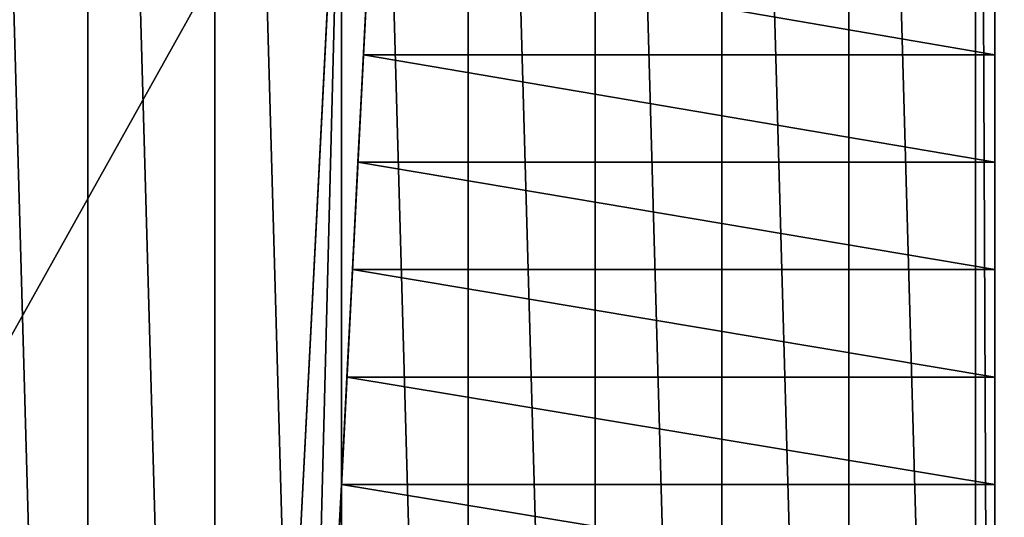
# Model space of a CAD drawing. Extents: x 22936 to 50368, y -4877 to 31080.
# Tile 420 of 601: x 46447 to 46704, y 4584 to 4714. Entities that reach past the tile are written whole.
import ezdxf

# ---------------------------------------------------------------- set-up
doc = ezdxf.new("R2010")
doc.units = 0
for name, color, linetype in [('01_GROS_OEUVRE', 251, 'CONTINUOUS'), ('03_COUVERTURE_BARDAGE', 44, 'CONTINUOUS'), ('07_MOBILIER', 72, 'CONTINUOUS'), ('08_AMENAGEMENTS_EXTERIEURS', 253, 'CONTINUOUS')]:
    doc.layers.add(name, color=color, linetype=linetype)

# ---------------------------------------------------------------- blocks, each defined once
blk = doc.blocks.new('GROUPER_8')
at = {"layer": '07_MOBILIER', "color": 7}
for p, q in [((310, 0), (330, 392)), ((310, 0, 430), (330, 392, 430)), ((340, 392), (320, 0)), ((340, 392, 430), (320, 0, 430)), ((335.71, 308, 173), (337.14, 336, 173)), ((335.71, 308, 176), (337.14, 336, 176)), ((500, 336, 173), (500, 308, 173)), ((500, 336, 176), (500, 308, 176)), ((334.29, 280, 160), (335.71, 308, 160)), ((334.29, 280, 157), (335.71, 308, 157)), ((335.71, 308, 173), (500, 308, 173)), ((335.71, 308, 173), (335.71, 308, 176)), ((500, 308, 176), (335.71, 308, 176)), ((335.71, 308, 157), (500, 308, 157)), ((335.71, 308, 157), (335.71, 308, 160)), ((500, 308, 160), (335.71, 308, 160)), ((500, 308, 173), (500, 308, 176)), ((500, 308, 157), (500, 308, 160)), ((500, 308, 160), (500, 280, 160)), ((500, 308, 157), (500, 280, 157)), ((332.86, 252, 144), (334.29, 280, 144)), ((332.86, 252, 141), (334.29, 280, 141)), ((334.29, 280, 141), (500, 280, 141)), ((334.29, 280, 141), (334.29, 280, 144)), ((334.29, 280, 144), (500, 280, 144)), ((334.29, 280, 160), (500, 280, 160)), ((334.29, 280, 157), (500, 280, 157)), ((334.29, 280, 157), (334.29, 280, 160)), ((500, 280, 141), (500, 280, 144)), ((500, 280, 141), (500, 252, 141)), ((500, 280, 144), (500, 252, 144)), ((500, 280, 157), (500, 280, 160)), ((331.43, 224, 128), (332.86, 252, 128)), ((331.43, 224, 125), (332.86, 252, 125)), ((500, 252, 128), (332.86, 252, 128)), ((332.86, 252, 125), (500, 252, 125)), ((500, 252, 144), (332.86, 252, 144)), ((332.86, 252, 141), (500, 252, 141)), ((332.86, 252, 125), (332.86, 252, 128)), ((332.86, 252, 141), (332.86, 252, 144)), ((500, 252, 141), (500, 252, 144)), ((500, 252, 128), (500, 224, 128)), ((500, 252, 125), (500, 224, 125)), ((500, 252, 125), (500, 252, 128)), ((330, 196, 109), (331.43, 224, 109)), ((330, 196, 112), (331.43, 224, 112)), ((331.43, 224, 109), (331.43, 224, 112)), ((331.43, 224, 128), (500, 224, 128)), ((331.43, 224, 125), (500, 224, 125)), ((331.43, 224, 109), (500, 224, 109)), ((331.43, 224, 112), (500, 224, 112)), ((331.43, 224, 125), (331.43, 224, 128)), ((500, 224, 109), (500, 196, 109)), ((500, 224, 109), (500, 224, 112)), ((500, 224, 125), (500, 224, 128)), ((500, 224, 112), (500, 196, 112)), ((328.57, 168, 96), (330, 196, 96)), ((328.57, 168, 93), (330, 196, 93)), ((500, 196, 96), (330, 196, 96)), ((330, 196, 93), (330, 196, 96)), ((330, 196, 109), (330, 196, 112)), ((330, 196, 109), (500, 196, 109)), ((330, 196, 93), (500, 196, 93)), ((500, 196, 112), (330, 196, 112)), ((500, 196, 96), (500, 168, 96)), ((500, 196, 93), (500, 168, 93)), ((500, 196, 93), (500, 196, 96)), ((500, 196, 109), (500, 196, 112))]:
    blk.add_line(p, q, dxfattribs=at)
mesh = blk.add_polyface(dxfattribs=at)
corners = [(320, 0, 430), (330, 392, 430), (310, 0, 430), (340, 392, 430), (311.89, 594.84, 430), (0, 604.8, 430), (0, 594.84, 430), (321, 604.8, 430)]
mesh.append_faces([[corners[k] for k in face] for face in [(0, 1, 2), (4, 5, 6)]], dxfattribs={"vtx0": -1, "color": 7})
mesh.append_faces([[corners[k] for k in face] for face in [(5, 4, 7), (7, 1, 3)]], dxfattribs={"vtx0": -1, "vtx1": -1, "color": 7})
mesh.append_faces([[corners[k] for k in face] for face in [(1, 0, 3), (7, 4, 1)]], dxfattribs={"vtx0": -1, "vtx2": -1, "color": 7})
mesh = blk.add_polyface(dxfattribs=at)
corners = [(321, 604.8), (330, 392), (311, 604.8), (340, 392), (320, 0), (310, 0)]
mesh.append_faces([[corners[k] for k in face] for face in [(0, 1, 2), (1, 4, 5)]], dxfattribs={"vtx0": -1, "color": 7})
mesh.append_faces([[corners[k] for k in face] for face in [(4, 1, 3)]], dxfattribs={"vtx0": -1, "vtx1": -1, "color": 7})
mesh.append_faces([[corners[k] for k in face] for face in [(1, 0, 3)]], dxfattribs={"vtx0": -1, "vtx2": -1, "color": 7})
mesh = blk.add_polyface(dxfattribs=at)
corners = [(330, 392, 430), (310, 0), (310, 0, 430), (330, 392)]
mesh.append_faces([[corners[k] for k in face] for face in [(0, 1, 2), (1, 0, 3)]], dxfattribs={"vtx0": -1, "color": 7})
mesh = blk.add_polyface(dxfattribs=at)
corners = [(320, 0, 430), (338.57, 364, 208), (340, 392, 430), (338.57, 364, 205), (340, 392, 208), (340, 392, 221), (340, 392, 224), (340, 392), (320, 0), (340, 392, 205)]
mesh.append_faces([[corners[k] for k in face] for face in [(2, 5, 6), (7, 0, 8), (3, 7, 9)]], dxfattribs={"vtx0": -1, "color": 7})
mesh.append_faces([[corners[k] for k in face] for face in [(0, 1, 2), (1, 0, 3)]], dxfattribs={"vtx0": -1, "vtx1": -1, "color": 7})
mesh.append_faces([[corners[k] for k in face] for face in [(0, 7, 3)]], dxfattribs={"vtx0": -1, "vtx1": -1, "vtx2": -1, "color": 7})
mesh.append_faces([[corners[k] for k in face] for face in [(2, 1, 4), (2, 4, 5)]], dxfattribs={"vtx0": -1, "vtx2": -1, "color": 7})
mesh = blk.add_polyface(dxfattribs=at)
corners = [(337.14, 336, 173), (335.71, 308, 176), (335.71, 308, 173), (337.14, 336, 176)]
mesh.append_faces([[corners[k] for k in face] for face in [(0, 1, 2), (1, 0, 3)]], dxfattribs={"vtx0": -1, "color": 7})
mesh = blk.add_polyface(dxfattribs=at)
corners = [(337.14, 336, 176), (500, 308, 176), (335.71, 308, 176), (500, 336, 176)]
mesh.append_faces([[corners[k] for k in face] for face in [(0, 1, 2), (1, 0, 3)]], dxfattribs={"vtx0": -1, "color": 7})
mesh = blk.add_polyface(dxfattribs=at)
corners = [(500, 308, 173), (337.14, 336, 173), (335.71, 308, 173), (500, 336, 173)]
mesh.append_faces([[corners[k] for k in face] for face in [(0, 1, 2), (1, 0, 3)]], dxfattribs={"vtx0": -1, "color": 7})
mesh = blk.add_polyface(dxfattribs=at)
corners = [(500, 336, 176), (500, 308, 173), (500, 308, 176), (500, 336, 173)]
mesh.append_faces([[corners[k] for k in face] for face in [(0, 1, 2), (1, 0, 3)]], dxfattribs={"vtx0": -1, "color": 7})
mesh = blk.add_polyface(dxfattribs=at)
corners = [(335.71, 308, 160), (500, 280, 160), (334.29, 280, 160), (500, 308, 160)]
mesh.append_faces([[corners[k] for k in face] for face in [(0, 1, 2), (1, 0, 3)]], dxfattribs={"vtx0": -1, "color": 7})
mesh = blk.add_polyface(dxfattribs=at)
corners = [(500, 280, 157), (335.71, 308, 157), (334.29, 280, 157), (500, 308, 157)]
mesh.append_faces([[corners[k] for k in face] for face in [(0, 1, 2), (1, 0, 3)]], dxfattribs={"vtx0": -1, "color": 7})
mesh = blk.add_polyface(dxfattribs=at)
corners = [(335.71, 308, 157), (334.29, 280, 160), (334.29, 280, 157), (335.71, 308, 160)]
mesh.append_faces([[corners[k] for k in face] for face in [(0, 1, 2), (1, 0, 3)]], dxfattribs={"vtx0": -1, "color": 7})
mesh = blk.add_polyface(dxfattribs=at)
corners = [(335.71, 308, 176), (500, 308, 173), (335.71, 308, 173), (500, 308, 176)]
mesh.append_faces([[corners[k] for k in face] for face in [(0, 1, 2), (1, 0, 3)]], dxfattribs={"vtx0": -1, "color": 7})
mesh = blk.add_polyface(dxfattribs=at)
corners = [(335.71, 308, 160), (500, 308, 157), (335.71, 308, 157), (500, 308, 160)]
mesh.append_faces([[corners[k] for k in face] for face in [(0, 1, 2), (1, 0, 3)]], dxfattribs={"vtx0": -1, "color": 7})
mesh = blk.add_polyface(dxfattribs=at)
corners = [(500, 308, 160), (335.71, 308, 157), (500, 308, 157), (335.71, 308, 160)]
mesh.append_faces([[corners[k] for k in face] for face in [(0, 1, 2), (1, 0, 3)]], dxfattribs={"vtx0": -1, "color": 7})
mesh = blk.add_polyface(dxfattribs=at)
corners = [(500, 308, 160), (500, 280, 157), (500, 280, 160), (500, 308, 157)]
mesh.append_faces([[corners[k] for k in face] for face in [(0, 1, 2), (1, 0, 3)]], dxfattribs={"vtx0": -1, "color": 7})
mesh = blk.add_polyface(dxfattribs=at)
corners = [(334.29, 280, 144), (500, 252, 144), (332.86, 252, 144), (500, 280, 144)]
mesh.append_faces([[corners[k] for k in face] for face in [(0, 1, 2), (1, 0, 3)]], dxfattribs={"vtx0": -1, "color": 7})
mesh = blk.add_polyface(dxfattribs=at)
corners = [(500, 252, 141), (334.29, 280, 141), (332.86, 252, 141), (500, 280, 141)]
mesh.append_faces([[corners[k] for k in face] for face in [(0, 1, 2), (1, 0, 3)]], dxfattribs={"vtx0": -1, "color": 7})
mesh = blk.add_polyface(dxfattribs=at)
corners = [(334.29, 280, 141), (332.86, 252, 144), (332.86, 252, 141), (334.29, 280, 144)]
mesh.append_faces([[corners[k] for k in face] for face in [(0, 1, 2), (1, 0, 3)]], dxfattribs={"vtx0": -1, "color": 7})
mesh = blk.add_polyface(dxfattribs=at)
corners = [(334.29, 280, 144), (500, 280, 141), (334.29, 280, 141), (500, 280, 144)]
mesh.append_faces([[corners[k] for k in face] for face in [(0, 1, 2), (1, 0, 3)]], dxfattribs={"vtx0": -1, "color": 7})
mesh = blk.add_polyface(dxfattribs=at)
corners = [(334.29, 280, 160), (500, 280, 157), (334.29, 280, 157), (500, 280, 160)]
mesh.append_faces([[corners[k] for k in face] for face in [(0, 1, 2), (1, 0, 3)]], dxfattribs={"vtx0": -1, "color": 7})
mesh = blk.add_polyface(dxfattribs=at)
corners = [(500, 280, 144), (334.29, 280, 141), (500, 280, 141), (334.29, 280, 144)]
mesh.append_faces([[corners[k] for k in face] for face in [(0, 1, 2), (1, 0, 3)]], dxfattribs={"vtx0": -1, "color": 7})
mesh = blk.add_polyface(dxfattribs=at)
corners = [(500, 280, 144), (500, 252, 141), (500, 252, 144), (500, 280, 141)]
mesh.append_faces([[corners[k] for k in face] for face in [(0, 1, 2), (1, 0, 3)]], dxfattribs={"vtx0": -1, "color": 7})
mesh = blk.add_polyface(dxfattribs=at)
corners = [(332.86, 252, 128), (500, 224, 128), (331.43, 224, 128), (500, 252, 128)]
mesh.append_faces([[corners[k] for k in face] for face in [(0, 1, 2), (1, 0, 3)]], dxfattribs={"vtx0": -1, "color": 7})
mesh = blk.add_polyface(dxfattribs=at)
corners = [(500, 224, 125), (332.86, 252, 125), (331.43, 224, 125), (500, 252, 125)]
mesh.append_faces([[corners[k] for k in face] for face in [(0, 1, 2), (1, 0, 3)]], dxfattribs={"vtx0": -1, "color": 7})
mesh = blk.add_polyface(dxfattribs=at)
corners = [(332.86, 252, 125), (331.43, 224, 128), (331.43, 224, 125), (332.86, 252, 128)]
mesh.append_faces([[corners[k] for k in face] for face in [(0, 1, 2), (1, 0, 3)]], dxfattribs={"vtx0": -1, "color": 7})
mesh = blk.add_polyface(dxfattribs=at)
corners = [(500, 252, 125), (332.86, 252, 128), (332.86, 252, 125), (500, 252, 128)]
mesh.append_faces([[corners[k] for k in face] for face in [(0, 1, 2), (1, 0, 3)]], dxfattribs={"vtx0": -1, "color": 7})
mesh = blk.add_polyface(dxfattribs=at)
corners = [(332.86, 252, 128), (500, 252, 125), (332.86, 252, 125), (500, 252, 128)]
mesh.append_faces([[corners[k] for k in face] for face in [(0, 1, 2), (1, 0, 3)]], dxfattribs={"vtx0": -1, "color": 7})
mesh = blk.add_polyface(dxfattribs=at)
corners = [(332.86, 252, 144), (500, 252, 141), (332.86, 252, 141), (500, 252, 144)]
mesh.append_faces([[corners[k] for k in face] for face in [(0, 1, 2), (1, 0, 3)]], dxfattribs={"vtx0": -1, "color": 7})
mesh = blk.add_polyface(dxfattribs=at)
corners = [(500, 252, 128), (500, 224, 125), (500, 224, 128), (500, 252, 125)]
mesh.append_faces([[corners[k] for k in face] for face in [(0, 1, 2), (1, 0, 3)]], dxfattribs={"vtx0": -1, "color": 7})
mesh = blk.add_polyface(dxfattribs=at)
corners = [(331.43, 224, 109), (330, 196, 112), (330, 196, 109), (331.43, 224, 112)]
mesh.append_faces([[corners[k] for k in face] for face in [(0, 1, 2), (1, 0, 3)]], dxfattribs={"vtx0": -1, "color": 7})
mesh = blk.add_polyface(dxfattribs=at)
corners = [(500, 196, 109), (331.43, 224, 109), (330, 196, 109), (500, 224, 109)]
mesh.append_faces([[corners[k] for k in face] for face in [(0, 1, 2), (1, 0, 3)]], dxfattribs={"vtx0": -1, "color": 7})
mesh = blk.add_polyface(dxfattribs=at)
corners = [(331.43, 224, 112), (500, 196, 112), (330, 196, 112), (500, 224, 112)]
mesh.append_faces([[corners[k] for k in face] for face in [(0, 1, 2), (1, 0, 3)]], dxfattribs={"vtx0": -1, "color": 7})
mesh = blk.add_polyface(dxfattribs=at)
corners = [(331.43, 224, 112), (500, 224, 109), (331.43, 224, 109), (500, 224, 112)]
mesh.append_faces([[corners[k] for k in face] for face in [(0, 1, 2), (1, 0, 3)]], dxfattribs={"vtx0": -1, "color": 7})
mesh = blk.add_polyface(dxfattribs=at)
corners = [(500, 224, 112), (331.43, 224, 109), (500, 224, 109), (331.43, 224, 112)]
mesh.append_faces([[corners[k] for k in face] for face in [(0, 1, 2), (1, 0, 3)]], dxfattribs={"vtx0": -1, "color": 7})
mesh = blk.add_polyface(dxfattribs=at)
corners = [(331.43, 224, 128), (500, 224, 125), (331.43, 224, 125), (500, 224, 128)]
mesh.append_faces([[corners[k] for k in face] for face in [(0, 1, 2), (1, 0, 3)]], dxfattribs={"vtx0": -1, "color": 7})
mesh = blk.add_polyface(dxfattribs=at)
corners = [(500, 224, 112), (500, 196, 109), (500, 196, 112), (500, 224, 109)]
mesh.append_faces([[corners[k] for k in face] for face in [(0, 1, 2), (1, 0, 3)]], dxfattribs={"vtx0": -1, "color": 7})
mesh = blk.add_polyface(dxfattribs=at)
corners = [(330, 196, 96), (500, 168, 96), (328.57, 168, 96), (500, 196, 96)]
mesh.append_faces([[corners[k] for k in face] for face in [(0, 1, 2), (1, 0, 3)]], dxfattribs={"vtx0": -1, "color": 7})
mesh = blk.add_polyface(dxfattribs=at)
corners = [(330, 196, 93), (328.57, 168, 96), (328.57, 168, 93), (330, 196, 96)]
mesh.append_faces([[corners[k] for k in face] for face in [(0, 1, 2), (1, 0, 3)]], dxfattribs={"vtx0": -1, "color": 7})
mesh = blk.add_polyface(dxfattribs=at)
corners = [(500, 168, 93), (330, 196, 93), (328.57, 168, 93), (500, 196, 93)]
mesh.append_faces([[corners[k] for k in face] for face in [(0, 1, 2), (1, 0, 3)]], dxfattribs={"vtx0": -1, "color": 7})
mesh = blk.add_polyface(dxfattribs=at)
corners = [(330, 196, 96), (500, 196, 93), (330, 196, 93), (500, 196, 96)]
mesh.append_faces([[corners[k] for k in face] for face in [(0, 1, 2), (1, 0, 3)]], dxfattribs={"vtx0": -1, "color": 7})
mesh = blk.add_polyface(dxfattribs=at)
corners = [(500, 196, 93), (330, 196, 96), (330, 196, 93), (500, 196, 96)]
mesh.append_faces([[corners[k] for k in face] for face in [(0, 1, 2), (1, 0, 3)]], dxfattribs={"vtx0": -1, "color": 7})
mesh = blk.add_polyface(dxfattribs=at)
corners = [(330, 196, 112), (500, 196, 109), (330, 196, 109), (500, 196, 112)]
mesh.append_faces([[corners[k] for k in face] for face in [(0, 1, 2), (1, 0, 3)]], dxfattribs={"vtx0": -1, "color": 7})
mesh = blk.add_polyface(dxfattribs=at)
corners = [(500, 196, 96), (500, 168, 93), (500, 168, 96), (500, 196, 93)]
mesh.append_faces([[corners[k] for k in face] for face in [(0, 1, 2), (1, 0, 3)]], dxfattribs={"vtx0": -1, "color": 7})
blk = doc.blocks.new('GROUPER_116')
at = {"layer": '08_AMENAGEMENTS_EXTERIEURS'}
blk.add_line((980.49, 838.54), (980.49, 3336.93), dxfattribs=at)
mesh = blk.add_polyface(dxfattribs=at)
corners = [(460.49, 3331.22), (460.49, 3326.22), (94.11, 3239.87), (980.49, 3870.79), (980.49, 3518.79), (480.49, 3870.79), (1209.96, 3523.79), (1000.49, 3518.79), (1000.49, 3523.79), (1000.49, 3336.93), (1165.99, 2980.93), (1307.17, 3133.93), (1000.49, 2980.93), (980.49, 3336.93), (1116.94, 808.8), (980.49, 670.69), (980.49, 838.54), (1082.03, 648.56), (480.49, 3326.22), (460.49, 3076.22), (480.49, 3076.22), (480.49, 0), (980.49, 0), (460.49, 3071.22), (0, 3071.22)]
mesh.append_faces([[corners[k] for k in face] for face in [(6, 7, 8), (10, 6, 11), (15, 14, 17), (2, 23, 24)]], dxfattribs={"vtx0": -1})
mesh.append_faces([[corners[k] for k in face] for face in [(7, 13, 4), (13, 7, 9), (14, 15, 16), (18, 19, 1), (19, 18, 20), (20, 5, 21), (21, 5, 22), (22, 5, 15), (23, 2, 19)]], dxfattribs={"vtx0": -1, "vtx1": -1})
mesh.append_faces([[corners[k] for k in face] for face in [(7, 6, 9), (9, 6, 10), (15, 5, 4), (15, 4, 13), (19, 2, 1)]], dxfattribs={"vtx0": -1, "vtx1": -1, "vtx2": -1})
mesh.append_faces([[corners[k] for k in face] for face in [(20, 18, 5), (15, 13, 16)]], dxfattribs={"vtx0": -1, "vtx2": -1})
mesh.append_faces([[corners[k] for k in face] for face in [(0, 1, 2), (3, 4, 5)]], dxfattribs={"vtx1": -1})
mesh.append_faces([[corners[k] for k in face] for face in [(10, 12, 9)]], dxfattribs={"vtx2": -1})
blk = doc.blocks.new('GROUPER_6')
at = {"layer": '01_GROS_OEUVRE'}
for p, q in [((4328.02, 283.81, 888.77), (4328.02, 1180.39, 888.77)), ((4328.02, 283.81, 939.74), (4328.02, 932.06, 1107.12)), ((4328.02, 932.06, 1102.87), (4328.02, 283.81, 939.74)), ((4328.02, 283.81, 939.74), (4328.02, 932.06, 969.78))]:
    blk.add_line(p, q, dxfattribs=at)
at = {"layer": '01_GROS_OEUVRE', "color": 7}
blk.add_line((4328.02, 1046.53), (4328.02, 223.53), dxfattribs=at)
at = {"layer": '03_COUVERTURE_BARDAGE'}
for p, q in [((4092.02, 1291.71, 1279.08), (4092.02, 120.7, 983.69)), ((4125.02, 1291.71, 1279.08), (4125.02, 120.7, 983.69)), ((4158.02, 1291.71, 1279.08), (4158.02, 120.7, 983.69)), ((4191.02, 1291.71, 1279.08), (4191.02, 120.7, 983.69)), ((4224.02, 1291.71, 1279.08), (4224.02, 120.7, 983.69)), ((4257.02, 1291.71, 1279.08), (4257.02, 120.7, 983.69)), ((4290.02, 1291.71, 1279.08), (4290.02, 120.7, 983.69)), ((4323.02, 1291.71, 1279.08), (4323.02, 120.7, 983.69))]:
    blk.add_line(p, q, dxfattribs=at)
at = {"layer": '01_GROS_OEUVRE', "color": 253}
mesh = blk.add_polyface(dxfattribs=at)
corners = [(4328.02, 1580.39, 888.77), (4328.02, 1580.39, 290), (4328.02, 1575.39, 888.77), (4328.02, 1602.33, 290), (4328.02, 1602.33, 888.77), (4328.02, 164.33, 937.68), (4328.02, 223.53, 290), (4328.02, 164.33, 290), (4328.02, 283.81, 968.53), (4328.02, 223.53), (4328.02, 258.53, 240), (4328.02, 283.81, 888.77), (4328.02, 446.53, 240), (4328.02, 283.81, 959.04), (4328.02, 283.81, 939.74), (4328.02, 1180.39, 888.77), (4328.02, 446.53, 100), (4328.02, 1072.86, 219.43), (4328.02, 1046.53), (4328.02, 1228.39, 250), (4328.02, 1228.39), (4328.02, 1580.39), (4328.02, 258.53, 100)]
mesh.append_faces([[corners[k] for k in face] for face in [(3, 0, 4), (5, 6, 7), (11, 13, 14)]], dxfattribs={"vtx0": -1, "color": 253})
mesh.append_faces([[corners[k] for k in face] for face in [(0, 1, 2), (1, 0, 3), (6, 8, 9), (10, 11, 12), (12, 15, 16), (17, 15, 19), (19, 2, 20), (20, 2, 21), (21, 2, 1), (9, 22, 18), (22, 9, 10)]], dxfattribs={"vtx0": -1, "vtx1": -1, "color": 253})
mesh.append_faces([[corners[k] for k in face] for face in [(9, 8, 10), (10, 8, 11), (16, 15, 17)]], dxfattribs={"vtx0": -1, "vtx1": -1, "vtx2": -1, "color": 253})
mesh.append_faces([[corners[k] for k in face] for face in [(6, 5, 8), (11, 8, 13), (12, 11, 15), (16, 17, 18), (19, 15, 2), (18, 22, 16)]], dxfattribs={"vtx0": -1, "vtx2": -1, "color": 253})
at = {"layer": '01_GROS_OEUVRE', "color": 7}
mesh = blk.add_polyface(dxfattribs=at)
corners = [(4348.02, 1046.53), (4348.02, 690.53), (4328.02, 1046.53), (4328.02, 223.53), (4727.52, 223.53), (4727.52, 243.53), (5542.02, 690.53), (4864.52, 243.53), (6154.54, 1580.39), (5300.02, 1560.39), (5300.02, 1580.39), (5300.02, 1545.39), (5300.02, 843.53), (5542.02, 843.53), (5910.52, 243.53), (5910.52, 223.53), (6118.06, 1366.42), (6075.02, 243.53), (6147.84, 1361.35), (6144.48, 1341.63), (6502.68, 1300.86), (6499.32, 1281.15), (6348.94, 1327.07), (6728.71, 223.53), (6075.02, 223.53), (6345.58, 1307.35), (6606.77, 1262.83), (6610.13, 1282.55), (6900.78, 1233.01), (4864.52, 223.53)]
mesh.append_faces([[corners[k] for k in face] for face in [(8, 9, 10), (17, 23, 24), (23, 27, 28), (7, 15, 29)]], dxfattribs={"vtx0": -1, "color": 7})
mesh.append_faces([[corners[k] for k in face] for face in [(3, 1, 4), (4, 1, 5), (5, 6, 7), (9, 8, 11), (11, 8, 12), (12, 8, 13), (14, 16, 17)]], dxfattribs={"vtx0": -1, "vtx1": -1, "color": 7})
mesh.append_faces([[corners[k] for k in face] for face in [(13, 8, 14), (23, 17, 16), (23, 16, 19), (23, 22, 21), (15, 7, 6)]], dxfattribs={"vtx0": -1, "vtx1": -1, "vtx2": -1, "color": 7})
mesh.append_faces([[corners[k] for k in face] for face in [(1, 3, 2), (5, 1, 6), (13, 14, 15), (14, 8, 16), (23, 19, 25), (23, 25, 22), (23, 21, 26), (23, 26, 27), (15, 6, 13)]], dxfattribs={"vtx0": -1, "vtx2": -1, "color": 7})
mesh.append_faces([[corners[k] for k in face] for face in [(0, 1, 2), (18, 19, 16), (20, 21, 22)]], dxfattribs={"vtx1": -1, "color": 7})
at = {"layer": '01_GROS_OEUVRE'}
mesh = blk.add_polyface(dxfattribs=at)
corners = [(4059.02, 1291.71, 1279.08), (4092.02, 120.7, 983.69), (4059.02, 120.7, 983.69), (4092.02, 1291.71, 1279.08)]
mesh.append_faces([[corners[k] for k in face] for face in [(0, 1, 2), (1, 0, 3)]], dxfattribs={"vtx0": -1})
mesh = blk.add_polyface(dxfattribs=at)
corners = [(4092.02, 1291.71, 1279.08), (4125.02, 120.7, 983.69), (4092.02, 120.7, 983.69), (4125.02, 1291.71, 1279.08)]
mesh.append_faces([[corners[k] for k in face] for face in [(0, 1, 2), (1, 0, 3)]], dxfattribs={"vtx0": -1})
mesh = blk.add_polyface(dxfattribs=at)
corners = [(4125.02, 1291.71, 1279.08), (4158.02, 120.7, 983.69), (4125.02, 120.7, 983.69), (4158.02, 1291.71, 1279.08)]
mesh.append_faces([[corners[k] for k in face] for face in [(0, 1, 2), (1, 0, 3)]], dxfattribs={"vtx0": -1})
mesh = blk.add_polyface(dxfattribs=at)
corners = [(4158.02, 1291.71, 1279.08), (4191.02, 120.7, 983.69), (4158.02, 120.7, 983.69), (4191.02, 1291.71, 1279.08)]
mesh.append_faces([[corners[k] for k in face] for face in [(0, 1, 2), (1, 0, 3)]], dxfattribs={"vtx0": -1})
mesh = blk.add_polyface(dxfattribs=at)
corners = [(4191.02, 1291.71, 1279.08), (4224.02, 120.7, 983.69), (4191.02, 120.7, 983.69), (4224.02, 1291.71, 1279.08)]
mesh.append_faces([[corners[k] for k in face] for face in [(0, 1, 2), (1, 0, 3)]], dxfattribs={"vtx0": -1})
mesh = blk.add_polyface(dxfattribs=at)
corners = [(4224.02, 1291.71, 1279.08), (4257.02, 120.7, 983.69), (4224.02, 120.7, 983.69), (4257.02, 1291.71, 1279.08)]
mesh.append_faces([[corners[k] for k in face] for face in [(0, 1, 2), (1, 0, 3)]], dxfattribs={"vtx0": -1})
mesh = blk.add_polyface(dxfattribs=at)
corners = [(4257.02, 1291.71, 1279.08), (4290.02, 120.7, 983.69), (4257.02, 120.7, 983.69), (4290.02, 1291.71, 1279.08)]
mesh.append_faces([[corners[k] for k in face] for face in [(0, 1, 2), (1, 0, 3)]], dxfattribs={"vtx0": -1})
mesh = blk.add_polyface(dxfattribs=at)
corners = [(4290.02, 1291.71, 1279.08), (4323.02, 120.7, 983.69), (4290.02, 120.7, 983.69), (4323.02, 1291.71, 1279.08)]
mesh.append_faces([[corners[k] for k in face] for face in [(0, 1, 2), (1, 0, 3)]], dxfattribs={"vtx0": -1})
mesh = blk.add_polyface(dxfattribs=at)
corners = [(4323.02, 1291.71, 1279.08), (4328.02, 120.7, 983.69), (4323.02, 120.7, 983.69), (4356.02, 1291.71, 1279.08), (4356.02, 0, 953.24), (4328.02, 0, 953.24)]
mesh.append_faces([[corners[k] for k in face] for face in [(0, 1, 2)]], dxfattribs={"vtx0": -1})
mesh.append_faces([[corners[k] for k in face] for face in [(1, 0, 3), (1, 3, 4)]], dxfattribs={"vtx0": -1, "vtx2": -1})
mesh.append_faces([[corners[k] for k in face] for face in [(4, 5, 1)]], dxfattribs={"vtx2": -1})
mesh = blk.add_polyface(dxfattribs=at)
corners = [(4328.02, 120.7, 926.42), (753.64, 283.81, 968.53), (725.84, 120.7, 926.42), (768.64, 283.81, 968.53), (2967.91, 283.81, 968.53), (3828.02, 283.81, 968.53), (4328.02, 283.81, 968.53), (4328.02, 164.33, 937.68), (906.47, 1180.39, 1200.04), (921.47, 1180.39, 1200.04), (907.24, 1184.9, 1201.2), (922.24, 1184.9, 1201.2)]
mesh.append_faces([[corners[k] for k in face] for face in [(0, 1, 2), (6, 0, 7), (10, 9, 11)]], dxfattribs={"vtx0": -1})
mesh.append_faces([[corners[k] for k in face] for face in [(3, 0, 4), (4, 0, 5), (5, 0, 6), (8, 9, 10)]], dxfattribs={"vtx0": -1, "vtx1": -1})
mesh.append_faces([[corners[k] for k in face] for face in [(1, 0, 3)]], dxfattribs={"vtx0": -1, "vtx1": -1, "vtx2": -1})
mesh.append_faces([[corners[k] for k in face] for face in [(3, 8, 1), (8, 3, 9)]], dxfattribs={"vtx0": -1, "vtx2": -1})
at = {"layer": '01_GROS_OEUVRE', "color": 30}
mesh = blk.add_polyface(dxfattribs=at)
corners = [(4328.02, 1180.39, 888.77), (3828.02, 283.81, 888.77), (3828.02, 1180.39, 888.77), (4328.02, 283.81, 888.77)]
mesh.append_faces([[corners[k] for k in face] for face in [(0, 1, 2), (1, 0, 3)]], dxfattribs={"vtx0": -1, "color": 30})
mesh = blk.add_polyface(dxfattribs=at)
corners = [(4328.02, 1180.39, 888.77), (4328.02, 283.81, 939.74), (4328.02, 283.81, 888.77), (4328.02, 932.06, 969.78), (4328.02, 932.06, 1088.69), (4328.02, 932.06, 1107.12), (4328.02, 932.06, 1102.87), (4328.02, 1180.39, 1171.24), (4328.02, 1180.39, 980), (4328.02, 1180.39, 1089.99)]
mesh.append_faces([[corners[k] for k in face] for face in [(0, 1, 2), (4, 5, 6), (7, 8, 9)]], dxfattribs={"vtx0": -1, "color": 30})
mesh.append_faces([[corners[k] for k in face] for face in [(1, 0, 3), (5, 4, 7), (8, 3, 0)]], dxfattribs={"vtx0": -1, "vtx1": -1, "color": 30})
mesh.append_faces([[corners[k] for k in face] for face in [(7, 3, 8)]], dxfattribs={"vtx0": -1, "vtx1": -1, "vtx2": -1, "color": 30})
mesh.append_faces([[corners[k] for k in face] for face in [(7, 4, 3)]], dxfattribs={"vtx0": -1, "vtx2": -1, "color": 30})
mesh = blk.add_polyface(dxfattribs=at)
corners = [(4328.02, 932.06, 1102.87), (4328.02, 932.06, 969.78), (4328.02, 283.81, 939.74), (4328.02, 932.06, 1088.69)]
mesh.append_faces([[corners[k] for k in face] for face in [(0, 1, 2), (1, 0, 3)]], dxfattribs={"vtx0": -1, "color": 30})
mesh = blk.add_polyface(dxfattribs=at)
corners = [(4328.02, 932.06, 1102.87), (4328.02, 283.81, 939.74), (4328.02, 932.06, 1107.12)]
mesh.append_faces([[corners[k] for k in face] for face in [(0, 1, 2)]], dxfattribs={"color": 30})

msp = doc.modelspace()

# ---------------------------------------------------------------- block references
at = {"layer": '01_GROS_OEUVRE', "color": 251}
msp.add_blockref('GROUPER_6', (42373.17, 3910.33), dxfattribs=at)
at = {"layer": '07_MOBILIER'}
msp.add_blockref('GROUPER_8', (46201.19, 4396.86), dxfattribs=at)
at = {"layer": '08_AMENAGEMENTS_EXTERIEURS', "color": 7}
msp.add_blockref('GROUPER_116', (45720.7, 1619.93), dxfattribs=at)

doc.saveas('drawing.dxf')
